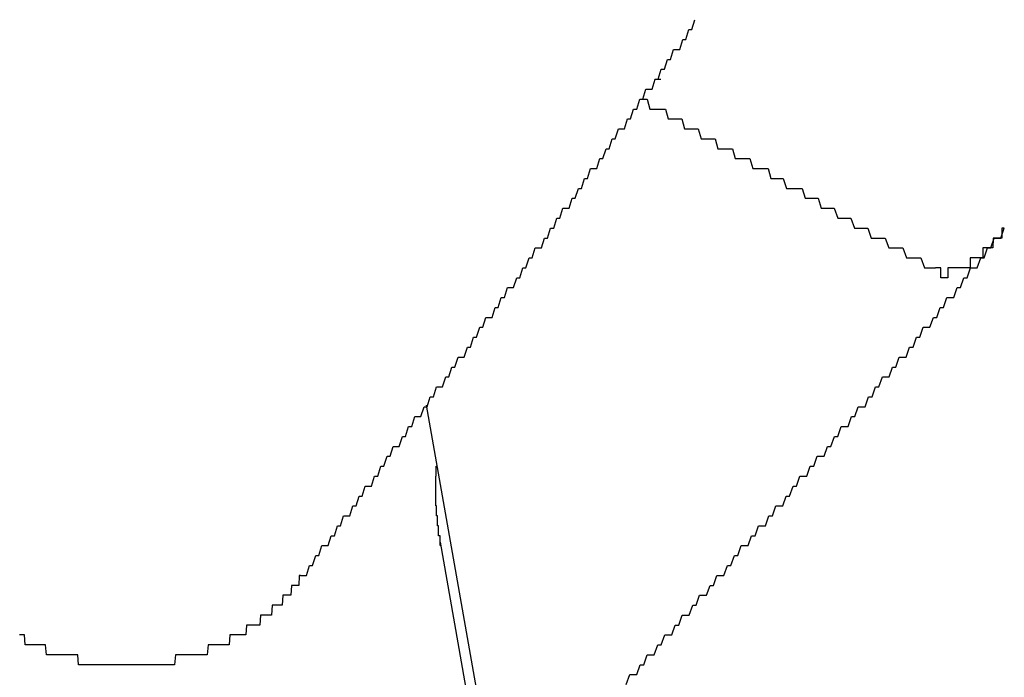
# Model space of a CAD drawing. Extents: x 1107 to 4046, y 937 to 3355.
# Tile 394 of 656: x 2136.579 to 2137.571, y 2702.54 to 2703.203. Entities that reach past the tile are written whole.
import ezdxf

# ---------------------------------------------------------------- set-up
doc = ezdxf.new("R2010")
doc.units = 0
doc.layers.add('KF_VIDA_L___C_REAR', color=7, linetype='CONTINUOUS')

# ---------------------------------------------------------------- blocks, each defined once
blk = doc.blocks.new('KF_VIDA_L___C_REAR')
at = {"layer": 'KF_VIDA_L___C_REAR'}
for p, q in [((-49.90039, 1013.094019), (-49.990228, 1013.601516)), ((-49.848346, 1012.74212), (-49.976021, 1013.463361))]:
    blk.add_line(p, q, dxfattribs=at)
for points in [[(-50.1172, 1013.43, 0), (-50.1141, 1013.43, 0), (-50.111, 1013.43, 0), (-50.1079, 1013.44, 0), (-50.1048, 1013.44, 0), (-50.1016, 1013.45, 0), (-50.0985, 1013.45, 0), (-50.0954, 1013.46, 0), (-50.0923, 1013.46, 0), (-50.0892, 1013.46, 0), (-50.0861, 1013.47, 0), (-50.0829, 1013.47, 0), (-50.0798, 1013.48, 0), (-50.0767, 1013.48, 0), (-50.0736, 1013.49, 0), (-50.0705, 1013.49, 0), (-50.0673, 1013.49, 0), (-50.0642, 1013.5, 0), (-50.0611, 1013.5, 0), (-50.058, 1013.51, 0), (-50.0549, 1013.51, 0), (-50.0518, 1013.52, 0), (-50.0486, 1013.52, 0), (-50.0455, 1013.52, 0), (-50.0424, 1013.53, 0), (-50.0393, 1013.53, 0), (-50.0362, 1013.54, 0), (-50.033, 1013.54, 0), (-50.0299, 1013.55, 0), (-50.0268, 1013.55, 0), (-50.0237, 1013.56, 0), (-50.0206, 1013.56, 0), (-50.0175, 1013.56, 0), (-50.0143, 1013.57, 0), (-50.0112, 1013.57, 0), (-50.0081, 1013.58, 0), (-50.005, 1013.58, 0), (-50.0019, 1013.59, 0), (-49.9988, 1013.59, 0), (-49.9957, 1013.59, 0), (-49.9925, 1013.6, 0), (-49.9894, 1013.6, 0), (-49.9863, 1013.61, 0), (-49.9832, 1013.61, 0), (-49.9801, 1013.62, 0), (-49.977, 1013.62, 0), (-49.9739, 1013.62, 0), (-49.9707, 1013.63, 0), (-49.9676, 1013.63, 0), (-49.9645, 1013.64, 0), (-49.9614, 1013.64, 0), (-49.9583, 1013.65, 0), (-49.9552, 1013.65, 0), (-49.9521, 1013.65, 0), (-49.9489, 1013.66, 0), (-49.9458, 1013.66, 0), (-49.9427, 1013.67, 0), (-49.9396, 1013.67, 0), (-49.9365, 1013.68, 0), (-49.9334, 1013.68, 0), (-49.9303, 1013.69, 0), (-49.9272, 1013.69, 0), (-49.9241, 1013.69, 0), (-49.9209, 1013.7, 0), (-49.9178, 1013.7, 0), (-49.9147, 1013.71, 0), (-49.9116, 1013.71, 0), (-49.9085, 1013.72, 0), (-49.9054, 1013.72, 0), (-49.9023, 1013.72, 0), (-49.8992, 1013.73, 0), (-49.8961, 1013.73, 0), (-49.893, 1013.74, 0), (-49.8899, 1013.74, 0), (-49.8868, 1013.75, 0), (-49.8837, 1013.75, 0), (-49.8805, 1013.76, 0), (-49.8774, 1013.76, 0), (-49.8743, 1013.76, 0), (-49.8712, 1013.77, 0), (-49.8681, 1013.77, 0), (-49.865, 1013.78, 0), (-49.8619, 1013.78, 0), (-49.8588, 1013.79, 0), (-49.8557, 1013.79, 0), (-49.8526, 1013.8, 0), (-49.8495, 1013.8, 0), (-49.8464, 1013.8, 0), (-49.8433, 1013.81, 0), (-49.8402, 1013.81, 0), (-49.8371, 1013.82, 0), (-49.834, 1013.82, 0), (-49.8309, 1013.83, 0), (-49.8278, 1013.83, 0), (-49.8247, 1013.84, 0), (-49.8216, 1013.84, 0), (-49.8185, 1013.84, 0), (-49.8154, 1013.85, 0), (-49.8123, 1013.85, 0), (-49.8092, 1013.86, 0), (-49.8061, 1013.86, 0), (-49.803, 1013.87, 0), (-49.7999, 1013.87, 0), (-49.7968, 1013.88, 0), (-49.7937, 1013.88, 0), (-49.7906, 1013.88, 0), (-49.7875, 1013.89, 0), (-49.7844, 1013.89, 0), (-49.7814, 1013.9, 0), (-49.7783, 1013.9, 0), (-49.7752, 1013.91, 0), (-49.7721, 1013.91, 0), (-49.769, 1013.92, 0), (-49.7659, 1013.92, 0), (-49.7628, 1013.92, 0), (-49.7597, 1013.93, 0), (-49.7566, 1013.93, 0), (-49.7535, 1013.94, 0), (-49.7504, 1013.94, 0), (-49.7474, 1013.95, 0), (-49.7443, 1013.95, 0), (-49.7412, 1013.96, 0), (-49.7381, 1013.96, 0), (-49.735, 1013.96, 0), (-49.7319, 1013.97, 0), (-49.7288, 1013.97, 0), (-49.7257, 1013.98, 0), (-49.7227, 1013.98, 0), (-49.7196, 1013.99, 0)], [(-49.7599, 1013.93, 0), (-49.7598, 1013.93, 0), (-49.7598, 1013.93, 0), (-49.7598, 1013.93, 0), (-49.7597, 1013.93, 0), (-49.7597, 1013.93, 0), (-49.7597, 1013.93, 0), (-49.7596, 1013.93, 0), (-49.7596, 1013.93, 0), (-49.7596, 1013.93, 0), (-49.7596, 1013.93, 0), (-49.7595, 1013.93, 0), (-49.7595, 1013.93, 0), (-49.7595, 1013.93, 0), (-49.7594, 1013.93, 0), (-49.7594, 1013.93, 0), (-49.7594, 1013.93, 0), (-49.7593, 1013.93, 0), (-49.7593, 1013.93, 0), (-49.7593, 1013.93, 0), (-49.7593, 1013.93, 0), (-49.7592, 1013.93, 0), (-49.7592, 1013.93, 0), (-49.7592, 1013.93, 0), (-49.7591, 1013.93, 0), (-49.7591, 1013.93, 0), (-49.7591, 1013.93, 0), (-49.759, 1013.93, 0), (-49.759, 1013.93, 0), (-49.759, 1013.93, 0), (-49.759, 1013.93, 0), (-49.7589, 1013.93, 0), (-49.7589, 1013.93, 0), (-49.7589, 1013.93, 0), (-49.7588, 1013.93, 0), (-49.7588, 1013.93, 0), (-49.7588, 1013.93, 0), (-49.7587, 1013.93, 0), (-49.7587, 1013.93, 0), (-49.7587, 1013.93, 0), (-49.7587, 1013.93, 0), (-49.7586, 1013.93, 0), (-49.7586, 1013.93, 0), (-49.7586, 1013.93, 0), (-49.7585, 1013.93, 0), (-49.7585, 1013.93, 0), (-49.7585, 1013.93, 0), (-49.7584, 1013.93, 0), (-49.7584, 1013.93, 0), (-49.7584, 1013.93, 0), (-49.7584, 1013.93, 0), (-49.7583, 1013.93, 0), (-49.7583, 1013.93, 0), (-49.7583, 1013.93, 0), (-49.7582, 1013.93, 0), (-49.7582, 1013.93, 0), (-49.7582, 1013.93, 0), (-49.7582, 1013.93, 0), (-49.7581, 1013.93, 0), (-49.7581, 1013.93, 0), (-49.7581, 1013.93, 0), (-49.758, 1013.93, 0), (-49.758, 1013.93, 0), (-49.758, 1013.93, 0), (-49.7579, 1013.93, 0), (-49.7579, 1013.93, 0), (-49.7579, 1013.93, 0), (-49.7579, 1013.93, 0), (-49.7578, 1013.93, 0), (-49.7578, 1013.93, 0), (-49.7578, 1013.93, 0), (-49.7577, 1013.93, 0), (-49.7577, 1013.93, 0), (-49.7577, 1013.93, 0), (-49.7576, 1013.93, 0), (-49.7576, 1013.93, 0), (-49.7576, 1013.93, 0), (-49.7576, 1013.93, 0), (-49.7575, 1013.93, 0), (-49.7575, 1013.93, 0), (-49.7575, 1013.93, 0), (-49.7574, 1013.93, 0), (-49.7574, 1013.93, 0), (-49.7574, 1013.93, 0), (-49.7573, 1013.93, 0), (-49.7573, 1013.93, 0), (-49.7573, 1013.93, 0), (-49.7573, 1013.93, 0), (-49.7572, 1013.93, 0), (-49.7572, 1013.93, 0), (-49.7572, 1013.93, 0), (-49.7571, 1013.93, 0), (-49.7571, 1013.93, 0), (-49.7571, 1013.93, 0), (-49.757, 1013.93, 0), (-49.757, 1013.93, 0), (-49.757, 1013.93, 0), (-49.757, 1013.93, 0), (-49.7569, 1013.93, 0), (-49.7569, 1013.93, 0), (-49.7569, 1013.93, 0), (-49.7568, 1013.93, 0), (-49.7568, 1013.93, 0), (-49.7568, 1013.93, 0), (-49.7567, 1013.93, 0), (-49.7567, 1013.93, 0), (-49.7567, 1013.93, 0), (-49.7567, 1013.93, 0), (-49.7566, 1013.93, 0), (-49.7566, 1013.93, 0), (-49.7566, 1013.93, 0), (-49.7565, 1013.93, 0), (-49.7565, 1013.93, 0), (-49.7565, 1013.93, 0), (-49.7564, 1013.93, 0), (-49.7564, 1013.93, 0), (-49.7564, 1013.93, 0), (-49.7564, 1013.93, 0), (-49.7563, 1013.93, 0), (-49.7563, 1013.93, 0), (-49.7563, 1013.93, 0), (-49.7562, 1013.93, 0), (-49.7562, 1013.93, 0), (-49.7562, 1013.93, 0), (-49.7561, 1013.93, 0), (-49.7561, 1013.93, 0), (-49.7561, 1013.93, 0), (-49.7561, 1013.93, 0), (-49.756, 1013.93, 0), (-49.756, 1013.93, 0), (-49.756, 1013.93, 0), (-49.7559, 1013.93, 0), (-49.7559, 1013.93, 0), (-49.7559, 1013.93, 0), (-49.7558, 1013.93, 0), (-49.7558, 1013.93, 0), (-49.7558, 1013.93, 0), (-49.7558, 1013.93, 0), (-49.7557, 1013.93, 0), (-49.7557, 1013.93, 0), (-49.7557, 1013.93, 0), (-49.7556, 1013.93, 0), (-49.7556, 1013.93, 0), (-49.7556, 1013.93, 0), (-49.7556, 1013.93, 0), (-49.7555, 1013.93, 0), (-49.7555, 1013.93, 0), (-49.7555, 1013.93, 0), (-49.7554, 1013.93, 0), (-49.7554, 1013.93, 0), (-49.7554, 1013.93, 0), (-49.7553, 1013.93, 0), (-49.7553, 1013.93, 0), (-49.7553, 1013.93, 0), (-49.7553, 1013.93, 0), (-49.7552, 1013.93, 0), (-49.7552, 1013.93, 0), (-49.7552, 1013.93, 0), (-49.7551, 1013.93, 0), (-49.7551, 1013.93, 0), (-49.7551, 1013.93, 0), (-49.755, 1013.93, 0), (-49.755, 1013.93, 0), (-49.755, 1013.93, 0), (-49.755, 1013.93, 0), (-49.7549, 1013.93, 0), (-49.7549, 1013.93, 0), (-49.7549, 1013.93, 0), (-49.7548, 1013.93, 0), (-49.7548, 1013.93, 0), (-49.7548, 1013.93, 0), (-49.7547, 1013.93, 0), (-49.7547, 1013.93, 0), (-49.7547, 1013.93, 0), (-49.7547, 1013.93, 0), (-49.7546, 1013.93, 0), (-49.7546, 1013.93, 0), (-49.7546, 1013.93, 0), (-49.7545, 1013.93, 0), (-49.7545, 1013.93, 0), (-49.7545, 1013.93, 0), (-49.7544, 1013.93, 0), (-49.7544, 1013.93, 0), (-49.7544, 1013.93, 0), (-49.7544, 1013.93, 0), (-49.7543, 1013.93, 0), (-49.7543, 1013.93, 0), (-49.7543, 1013.93, 0), (-49.7542, 1013.93, 0), (-49.7542, 1013.93, 0), (-49.7542, 1013.93, 0), (-49.7541, 1013.93, 0)], [(-49.773, 1013.91, 0), (-49.7704, 1013.91, 0), (-49.7677, 1013.91, 0), (-49.7651, 1013.9, 0), (-49.7625, 1013.9, 0), (-49.7598, 1013.9, 0), (-49.7572, 1013.9, 0), (-49.7545, 1013.9, 0), (-49.7519, 1013.9, 0), (-49.7492, 1013.9, 0), (-49.7465, 1013.89, 0), (-49.7438, 1013.89, 0), (-49.7411, 1013.89, 0), (-49.7384, 1013.89, 0), (-49.7357, 1013.89, 0), (-49.7329, 1013.89, 0), (-49.7302, 1013.88, 0), (-49.7274, 1013.88, 0), (-49.7246, 1013.88, 0), (-49.7219, 1013.88, 0), (-49.7191, 1013.88, 0), (-49.7163, 1013.88, 0), (-49.7135, 1013.87, 0), (-49.7107, 1013.87, 0), (-49.7078, 1013.87, 0), (-49.705, 1013.87, 0), (-49.7022, 1013.87, 0), (-49.6993, 1013.87, 0), (-49.6964, 1013.86, 0), (-49.6936, 1013.86, 0), (-49.6907, 1013.86, 0), (-49.6878, 1013.86, 0), (-49.6849, 1013.86, 0), (-49.6819, 1013.86, 0), (-49.679, 1013.85, 0), (-49.6761, 1013.85, 0), (-49.6731, 1013.85, 0), (-49.6702, 1013.85, 0), (-49.6672, 1013.85, 0), (-49.6642, 1013.85, 0), (-49.6612, 1013.84, 0), (-49.6582, 1013.84, 0), (-49.6552, 1013.84, 0), (-49.6521, 1013.84, 0), (-49.6491, 1013.84, 0), (-49.646, 1013.84, 0), (-49.643, 1013.83, 0), (-49.6399, 1013.83, 0), (-49.6368, 1013.83, 0), (-49.6337, 1013.83, 0), (-49.6306, 1013.83, 0), (-49.6275, 1013.82, 0), (-49.6243, 1013.82, 0), (-49.6212, 1013.82, 0), (-49.618, 1013.82, 0), (-49.6149, 1013.82, 0), (-49.6117, 1013.82, 0), (-49.6085, 1013.81, 0), (-49.6053, 1013.81, 0), (-49.6021, 1013.81, 0), (-49.5988, 1013.81, 0), (-49.5956, 1013.81, 0), (-49.5923, 1013.8, 0), (-49.5891, 1013.8, 0), (-49.5858, 1013.8, 0), (-49.5825, 1013.8, 0), (-49.5792, 1013.8, 0), (-49.5758, 1013.79, 0), (-49.5725, 1013.79, 0), (-49.5692, 1013.79, 0), (-49.5658, 1013.79, 0), (-49.5624, 1013.79, 0), (-49.559, 1013.78, 0), (-49.5556, 1013.78, 0), (-49.5522, 1013.78, 0), (-49.5488, 1013.78, 0), (-49.5453, 1013.78, 0), (-49.5419, 1013.77, 0), (-49.5384, 1013.77, 0), (-49.5349, 1013.77, 0), (-49.5314, 1013.77, 0), (-49.5279, 1013.77, 0), (-49.5244, 1013.76, 0), (-49.5209, 1013.76, 0), (-49.5173, 1013.76, 0), (-49.5137, 1013.76, 0), (-49.5101, 1013.76, 0), (-49.5065, 1013.75, 0), (-49.5029, 1013.75, 0), (-49.4993, 1013.75, 0), (-49.4957, 1013.75, 0), (-49.492, 1013.75, 0), (-49.4883, 1013.74, 0), (-49.4846, 1013.74, 0), (-49.4809, 1013.74, 0), (-49.4772, 1013.74, 0)], [(-49.7888, 1013.32, 0), (-49.7852, 1013.33, 0), (-49.7817, 1013.33, 0), (-49.7782, 1013.33, 0), (-49.7747, 1013.34, 0), (-49.7711, 1013.34, 0), (-49.7676, 1013.35, 0), (-49.7641, 1013.35, 0), (-49.7606, 1013.35, 0), (-49.7571, 1013.36, 0), (-49.7535, 1013.36, 0), (-49.75, 1013.37, 0), (-49.7465, 1013.37, 0), (-49.743, 1013.37, 0), (-49.7395, 1013.38, 0), (-49.736, 1013.38, 0), (-49.7325, 1013.39, 0), (-49.729, 1013.39, 0), (-49.7254, 1013.39, 0), (-49.7219, 1013.4, 0), (-49.7184, 1013.4, 0), (-49.7149, 1013.41, 0), (-49.7114, 1013.41, 0), (-49.7079, 1013.41, 0), (-49.7044, 1013.42, 0), (-49.7009, 1013.42, 0), (-49.6974, 1013.43, 0), (-49.6939, 1013.43, 0), (-49.6904, 1013.43, 0), (-49.6869, 1013.44, 0), (-49.6834, 1013.44, 0), (-49.6799, 1013.45, 0), (-49.6764, 1013.45, 0), (-49.6729, 1013.46, 0), (-49.6695, 1013.46, 0), (-49.666, 1013.46, 0), (-49.6625, 1013.47, 0), (-49.659, 1013.47, 0), (-49.6555, 1013.48, 0), (-49.652, 1013.48, 0), (-49.6485, 1013.48, 0), (-49.6451, 1013.49, 0), (-49.6416, 1013.49, 0), (-49.6381, 1013.5, 0), (-49.6346, 1013.5, 0), (-49.6311, 1013.5, 0), (-49.6277, 1013.51, 0), (-49.6242, 1013.51, 0), (-49.6207, 1013.52, 0), (-49.6172, 1013.52, 0), (-49.6138, 1013.53, 0), (-49.6103, 1013.53, 0), (-49.6068, 1013.53, 0), (-49.6034, 1013.54, 0), (-49.5999, 1013.54, 0), (-49.5964, 1013.55, 0), (-49.593, 1013.55, 0), (-49.5895, 1013.55, 0), (-49.586, 1013.56, 0), (-49.5826, 1013.56, 0), (-49.5791, 1013.57, 0), (-49.5757, 1013.57, 0), (-49.5722, 1013.58, 0), (-49.5688, 1013.58, 0), (-49.5653, 1013.58, 0), (-49.5619, 1013.59, 0), (-49.5584, 1013.59, 0), (-49.555, 1013.6, 0), (-49.5515, 1013.6, 0), (-49.5481, 1013.6, 0), (-49.5446, 1013.61, 0), (-49.5412, 1013.61, 0), (-49.5377, 1013.62, 0), (-49.5343, 1013.62, 0), (-49.5308, 1013.63, 0), (-49.5274, 1013.63, 0), (-49.524, 1013.63, 0), (-49.5205, 1013.64, 0), (-49.5171, 1013.64, 0), (-49.5137, 1013.65, 0), (-49.5102, 1013.65, 0), (-49.5068, 1013.65, 0), (-49.5034, 1013.66, 0), (-49.4999, 1013.66, 0), (-49.4965, 1013.67, 0), (-49.4931, 1013.67, 0), (-49.4897, 1013.68, 0), (-49.4862, 1013.68, 0), (-49.4828, 1013.68, 0), (-49.4794, 1013.69, 0), (-49.476, 1013.69, 0), (-49.4726, 1013.7, 0), (-49.4691, 1013.7, 0), (-49.4657, 1013.71, 0), (-49.4623, 1013.71, 0), (-49.4589, 1013.71, 0), (-49.4555, 1013.72, 0), (-49.4521, 1013.72, 0), (-49.4487, 1013.73, 0), (-49.4453, 1013.73, 0), (-49.4419, 1013.74, 0), (-49.4385, 1013.74, 0), (-49.4351, 1013.74, 0), (-49.4317, 1013.75, 0), (-49.4283, 1013.75, 0), (-49.4249, 1013.76, 0), (-49.4215, 1013.76, 0), (-49.4181, 1013.77, 0), (-49.4147, 1013.77, 0), (-49.4113, 1013.77, 0), (-49.4079, 1013.78, 0)], [(-49.4079, 1013.78, 0), (-49.4081, 1013.78, 0), (-49.4084, 1013.78, 0), (-49.4086, 1013.78, 0), (-49.4088, 1013.78, 0), (-49.4091, 1013.78, 0), (-49.4093, 1013.78, 0), (-49.4096, 1013.78, 0), (-49.4098, 1013.78, 0), (-49.41, 1013.78, 0), (-49.4103, 1013.78, 0), (-49.4105, 1013.77, 0), (-49.4108, 1013.77, 0), (-49.411, 1013.77, 0), (-49.4112, 1013.77, 0), (-49.4115, 1013.77, 0), (-49.4117, 1013.77, 0), (-49.412, 1013.77, 0), (-49.4122, 1013.77, 0), (-49.4124, 1013.77, 0), (-49.4127, 1013.77, 0), (-49.4129, 1013.77, 0), (-49.4132, 1013.77, 0), (-49.4134, 1013.77, 0), (-49.4137, 1013.77, 0), (-49.4139, 1013.77, 0), (-49.4142, 1013.77, 0), (-49.4144, 1013.77, 0), (-49.4147, 1013.77, 0), (-49.4149, 1013.77, 0), (-49.4151, 1013.77, 0), (-49.4154, 1013.77, 0), (-49.4156, 1013.77, 0), (-49.4159, 1013.77, 0), (-49.4161, 1013.77, 0), (-49.4164, 1013.77, 0), (-49.4166, 1013.77, 0), (-49.4169, 1013.77, 0), (-49.4171, 1013.77, 0), (-49.4174, 1013.77, 0), (-49.4176, 1013.77, 0), (-49.4178, 1013.77, 0), (-49.4181, 1013.77, 0), (-49.4183, 1013.77, 0), (-49.4186, 1013.77, 0), (-49.4188, 1013.77, 0), (-49.4191, 1013.77, 0), (-49.4193, 1013.76, 0), (-49.4195, 1013.76, 0), (-49.4198, 1013.76, 0), (-49.42, 1013.76, 0), (-49.4203, 1013.76, 0), (-49.4205, 1013.76, 0), (-49.4208, 1013.76, 0), (-49.421, 1013.76, 0), (-49.4212, 1013.76, 0), (-49.4215, 1013.76, 0), (-49.4217, 1013.76, 0), (-49.4219, 1013.76, 0), (-49.4222, 1013.76, 0), (-49.4224, 1013.76, 0), (-49.4227, 1013.76, 0), (-49.4229, 1013.76, 0), (-49.4231, 1013.76, 0), (-49.4234, 1013.76, 0), (-49.4236, 1013.76, 0), (-49.4238, 1013.76, 0), (-49.4241, 1013.76, 0), (-49.4243, 1013.76, 0), (-49.4245, 1013.76, 0), (-49.4248, 1013.76, 0), (-49.425, 1013.76, 0), (-49.4252, 1013.76, 0), (-49.4255, 1013.76, 0), (-49.4257, 1013.76, 0), (-49.426, 1013.76, 0), (-49.4262, 1013.76, 0), (-49.4265, 1013.76, 0), (-49.4267, 1013.76, 0), (-49.4269, 1013.76, 0), (-49.4272, 1013.76, 0), (-49.4274, 1013.76, 0), (-49.4277, 1013.76, 0), (-49.4279, 1013.76, 0), (-49.4282, 1013.76, 0), (-49.4284, 1013.76, 0), (-49.4287, 1013.76, 0), (-49.4289, 1013.76, 0), (-49.4292, 1013.76, 0), (-49.4294, 1013.76, 0), (-49.4297, 1013.75, 0), (-49.4299, 1013.75, 0), (-49.4302, 1013.75, 0), (-49.4304, 1013.75, 0), (-49.4307, 1013.75, 0), (-49.4309, 1013.75, 0), (-49.4312, 1013.75, 0), (-49.4314, 1013.75, 0), (-49.4317, 1013.75, 0), (-49.4319, 1013.75, 0), (-49.4322, 1013.75, 0), (-49.4324, 1013.75, 0), (-49.4327, 1013.75, 0), (-49.4329, 1013.75, 0), (-49.4332, 1013.75, 0), (-49.4334, 1013.75, 0), (-49.4337, 1013.75, 0), (-49.434, 1013.75, 0), (-49.4342, 1013.75, 0), (-49.4345, 1013.75, 0), (-49.4347, 1013.75, 0), (-49.435, 1013.75, 0), (-49.4352, 1013.75, 0), (-49.4355, 1013.75, 0), (-49.4357, 1013.75, 0), (-49.436, 1013.75, 0), (-49.4362, 1013.75, 0), (-49.4365, 1013.75, 0), (-49.4367, 1013.75, 0), (-49.437, 1013.75, 0), (-49.4372, 1013.75, 0), (-49.4375, 1013.75, 0), (-49.4377, 1013.75, 0), (-49.438, 1013.75, 0), (-49.4382, 1013.75, 0), (-49.4385, 1013.75, 0), (-49.4387, 1013.75, 0), (-49.439, 1013.75, 0), (-49.4392, 1013.75, 0), (-49.4395, 1013.75, 0), (-49.4397, 1013.75, 0), (-49.44, 1013.75, 0), (-49.4402, 1013.75, 0), (-49.4405, 1013.75, 0), (-49.4407, 1013.75, 0), (-49.4409, 1013.75, 0), (-49.4412, 1013.75, 0), (-49.4414, 1013.75, 0), (-49.4417, 1013.75, 0), (-49.4419, 1013.75, 0), (-49.4422, 1013.75, 0), (-49.4424, 1013.74, 0), (-49.4426, 1013.74, 0), (-49.4429, 1013.74, 0), (-49.4431, 1013.74, 0), (-49.4433, 1013.74, 0), (-49.4436, 1013.74, 0), (-49.4438, 1013.74, 0), (-49.444, 1013.74, 0), (-49.4443, 1013.74, 0), (-49.4445, 1013.74, 0), (-49.4447, 1013.74, 0), (-49.4449, 1013.74, 0), (-49.4452, 1013.74, 0), (-49.4454, 1013.74, 0), (-49.4456, 1013.74, 0), (-49.4458, 1013.74, 0), (-49.4461, 1013.74, 0), (-49.4463, 1013.74, 0), (-49.4465, 1013.74, 0), (-49.4467, 1013.74, 0), (-49.447, 1013.74, 0), (-49.4472, 1013.74, 0), (-49.4474, 1013.74, 0), (-49.4477, 1013.74, 0), (-49.4479, 1013.74, 0), (-49.4481, 1013.74, 0), (-49.4483, 1013.74, 0), (-49.4486, 1013.74, 0), (-49.4488, 1013.74, 0), (-49.449, 1013.74, 0), (-49.4492, 1013.74, 0), (-49.4495, 1013.74, 0), (-49.4497, 1013.74, 0), (-49.4499, 1013.74, 0), (-49.4502, 1013.74, 0), (-49.4504, 1013.74, 0), (-49.4506, 1013.74, 0), (-49.4509, 1013.74, 0), (-49.4511, 1013.74, 0), (-49.4513, 1013.74, 0), (-49.4515, 1013.74, 0), (-49.4518, 1013.74, 0), (-49.452, 1013.74, 0), (-49.4522, 1013.74, 0), (-49.4525, 1013.74, 0), (-49.4527, 1013.74, 0), (-49.4529, 1013.74, 0), (-49.4531, 1013.74, 0), (-49.4534, 1013.74, 0), (-49.4536, 1013.74, 0), (-49.4538, 1013.74, 0), (-49.4541, 1013.74, 0), (-49.4543, 1013.74, 0), (-49.4545, 1013.74, 0), (-49.4547, 1013.74, 0), (-49.455, 1013.74, 0), (-49.4552, 1013.74, 0), (-49.4554, 1013.74, 0), (-49.4556, 1013.74, 0), (-49.4559, 1013.74, 0), (-49.4561, 1013.74, 0), (-49.4563, 1013.74, 0), (-49.4565, 1013.74, 0), (-49.4568, 1013.74, 0), (-49.457, 1013.74, 0), (-49.4572, 1013.74, 0), (-49.4574, 1013.74, 0), (-49.4576, 1013.74, 0), (-49.4579, 1013.74, 0), (-49.4581, 1013.74, 0), (-49.4583, 1013.74, 0), (-49.4585, 1013.74, 0), (-49.4587, 1013.74, 0), (-49.4589, 1013.74, 0), (-49.4592, 1013.74, 0), (-49.4594, 1013.74, 0), (-49.4596, 1013.74, 0), (-49.4598, 1013.74, 0), (-49.46, 1013.74, 0), (-49.4602, 1013.74, 0), (-49.4604, 1013.74, 0), (-49.4606, 1013.74, 0), (-49.4608, 1013.74, 0), (-49.4611, 1013.74, 0), (-49.4613, 1013.74, 0), (-49.4615, 1013.74, 0), (-49.4617, 1013.74, 0), (-49.4619, 1013.74, 0), (-49.4621, 1013.74, 0), (-49.4623, 1013.74, 0), (-49.4625, 1013.74, 0), (-49.4627, 1013.74, 0), (-49.4629, 1013.74, 0), (-49.4631, 1013.74, 0), (-49.4633, 1013.74, 0), (-49.4635, 1013.74, 0), (-49.4636, 1013.74, 0), (-49.4638, 1013.74, 0), (-49.464, 1013.74, 0), (-49.4642, 1013.74, 0), (-49.4644, 1013.74, 0), (-49.4646, 1013.74, 0), (-49.4648, 1013.74, 0), (-49.4649, 1013.73, 0), (-49.4651, 1013.73, 0), (-49.4653, 1013.73, 0), (-49.4655, 1013.73, 0), (-49.4657, 1013.73, 0), (-49.4658, 1013.73, 0), (-49.466, 1013.73, 0), (-49.4662, 1013.73, 0), (-49.4664, 1013.73, 0), (-49.4666, 1013.73, 0), (-49.4667, 1013.73, 0), (-49.4669, 1013.73, 0), (-49.4671, 1013.73, 0), (-49.4673, 1013.73, 0), (-49.4675, 1013.73, 0), (-49.4676, 1013.73, 0), (-49.4678, 1013.73, 0), (-49.468, 1013.73, 0), (-49.4682, 1013.73, 0), (-49.4684, 1013.73, 0), (-49.4685, 1013.73, 0), (-49.4687, 1013.73, 0), (-49.4689, 1013.73, 0), (-49.4691, 1013.73, 0), (-49.4692, 1013.73, 0), (-49.4694, 1013.73, 0), (-49.4696, 1013.73, 0), (-49.4698, 1013.73, 0), (-49.4699, 1013.73, 0), (-49.4701, 1013.73, 0), (-49.4703, 1013.73, 0), (-49.4704, 1013.73, 0), (-49.4706, 1013.73, 0), (-49.4708, 1013.73, 0), (-49.471, 1013.73, 0), (-49.4711, 1013.73, 0), (-49.4713, 1013.73, 0), (-49.4715, 1013.73, 0), (-49.4716, 1013.73, 0), (-49.4718, 1013.73, 0), (-49.472, 1013.74, 0), (-49.4721, 1013.74, 0), (-49.4723, 1013.74, 0), (-49.4725, 1013.74, 0), (-49.4726, 1013.74, 0), (-49.4728, 1013.74, 0), (-49.473, 1013.74, 0), (-49.4731, 1013.74, 0), (-49.4733, 1013.74, 0), (-49.4734, 1013.74, 0), (-49.4736, 1013.74, 0), (-49.4737, 1013.74, 0), (-49.4739, 1013.74, 0), (-49.4741, 1013.74, 0), (-49.4742, 1013.74, 0), (-49.4744, 1013.74, 0), (-49.4745, 1013.74, 0), (-49.4747, 1013.74, 0), (-49.4748, 1013.74, 0), (-49.475, 1013.74, 0), (-49.4751, 1013.74, 0), (-49.4753, 1013.74, 0), (-49.4754, 1013.74, 0), (-49.4756, 1013.74, 0), (-49.4757, 1013.74, 0), (-49.4758, 1013.74, 0), (-49.476, 1013.74, 0), (-49.4761, 1013.74, 0), (-49.4763, 1013.74, 0), (-49.4764, 1013.74, 0), (-49.4765, 1013.74, 0), (-49.4767, 1013.74, 0), (-49.4768, 1013.74, 0), (-49.4769, 1013.74, 0), (-49.4771, 1013.74, 0), (-49.4772, 1013.74, 0)], [(-49.976, 1013.46, 0), (-49.9761, 1013.46, 0), (-49.9762, 1013.46, 0), (-49.9762, 1013.46, 0), (-49.9763, 1013.47, 0), (-49.9764, 1013.47, 0), (-49.9765, 1013.47, 0), (-49.9765, 1013.47, 0), (-49.9766, 1013.47, 0), (-49.9767, 1013.47, 0), (-49.9767, 1013.47, 0), (-49.9768, 1013.47, 0), (-49.9769, 1013.47, 0), (-49.977, 1013.47, 0), (-49.977, 1013.47, 0), (-49.9771, 1013.47, 0), (-49.9772, 1013.47, 0), (-49.9772, 1013.47, 0), (-49.9773, 1013.47, 0), (-49.9774, 1013.47, 0), (-49.9774, 1013.47, 0), (-49.9775, 1013.47, 0), (-49.9775, 1013.47, 0), (-49.9776, 1013.47, 0), (-49.9777, 1013.47, 0), (-49.9777, 1013.47, 0), (-49.9778, 1013.47, 0), (-49.9779, 1013.47, 0), (-49.9779, 1013.48, 0), (-49.978, 1013.48, 0), (-49.978, 1013.48, 0), (-49.9781, 1013.48, 0), (-49.9781, 1013.48, 0), (-49.9782, 1013.48, 0), (-49.9783, 1013.48, 0), (-49.9783, 1013.48, 0), (-49.9784, 1013.48, 0), (-49.9784, 1013.48, 0), (-49.9785, 1013.48, 0), (-49.9785, 1013.48, 0), (-49.9786, 1013.48, 0), (-49.9786, 1013.48, 0), (-49.9787, 1013.48, 0), (-49.9787, 1013.48, 0), (-49.9788, 1013.48, 0), (-49.9788, 1013.48, 0), (-49.9789, 1013.48, 0), (-49.9789, 1013.48, 0), (-49.979, 1013.48, 0), (-49.979, 1013.48, 0), (-49.9791, 1013.48, 0), (-49.9791, 1013.49, 0), (-49.9792, 1013.49, 0), (-49.9792, 1013.49, 0), (-49.9792, 1013.49, 0), (-49.9793, 1013.49, 0), (-49.9793, 1013.49, 0), (-49.9794, 1013.49, 0), (-49.9794, 1013.49, 0), (-49.9795, 1013.49, 0), (-49.9795, 1013.49, 0), (-49.9795, 1013.49, 0), (-49.9796, 1013.49, 0), (-49.9796, 1013.49, 0), (-49.9797, 1013.49, 0), (-49.9797, 1013.49, 0), (-49.9797, 1013.49, 0), (-49.9798, 1013.49, 0), (-49.9798, 1013.49, 0), (-49.9798, 1013.49, 0), (-49.9799, 1013.49, 0), (-49.9799, 1013.49, 0), (-49.9799, 1013.49, 0), (-49.98, 1013.49, 0), (-49.98, 1013.49, 0), (-49.98, 1013.5, 0), (-49.9801, 1013.5, 0), (-49.9801, 1013.5, 0), (-49.9801, 1013.5, 0), (-49.9801, 1013.5, 0), (-49.9802, 1013.5, 0), (-49.9802, 1013.5, 0), (-49.9802, 1013.5, 0), (-49.9803, 1013.5, 0), (-49.9803, 1013.5, 0), (-49.9803, 1013.5, 0), (-49.9803, 1013.5, 0), (-49.9804, 1013.5, 0), (-49.9804, 1013.5, 0), (-49.9804, 1013.5, 0), (-49.9804, 1013.5, 0), (-49.9804, 1013.5, 0), (-49.9805, 1013.5, 0), (-49.9805, 1013.5, 0), (-49.9805, 1013.5, 0), (-49.9805, 1013.5, 0), (-49.9805, 1013.5, 0), (-49.9806, 1013.5, 0), (-49.9806, 1013.5, 0), (-49.9806, 1013.51, 0), (-49.9806, 1013.51, 0), (-49.9806, 1013.51, 0), (-49.9806, 1013.51, 0), (-49.9807, 1013.51, 0), (-49.9807, 1013.51, 0), (-49.9807, 1013.51, 0), (-49.9807, 1013.51, 0), (-49.9807, 1013.51, 0), (-49.9807, 1013.51, 0), (-49.9807, 1013.51, 0), (-49.9807, 1013.51, 0), (-49.9807, 1013.51, 0), (-49.9808, 1013.51, 0), (-49.9808, 1013.51, 0), (-49.9808, 1013.51, 0), (-49.9808, 1013.51, 0), (-49.9808, 1013.51, 0), (-49.9808, 1013.51, 0), (-49.9808, 1013.51, 0), (-49.9808, 1013.51, 0), (-49.9808, 1013.51, 0), (-49.9808, 1013.51, 0), (-49.9808, 1013.51, 0), (-49.9808, 1013.51, 0), (-49.9808, 1013.52, 0), (-49.9808, 1013.52, 0), (-49.9808, 1013.52, 0), (-49.9808, 1013.52, 0), (-49.9808, 1013.52, 0), (-49.9808, 1013.52, 0), (-49.9808, 1013.52, 0), (-49.9808, 1013.52, 0), (-49.9808, 1013.52, 0), (-49.9808, 1013.52, 0), (-49.9808, 1013.52, 0), (-49.9808, 1013.52, 0), (-49.9808, 1013.52, 0), (-49.9808, 1013.52, 0), (-49.9808, 1013.52, 0), (-49.9808, 1013.52, 0), (-49.9808, 1013.52, 0), (-49.9808, 1013.52, 0), (-49.9808, 1013.52, 0), (-49.9807, 1013.52, 0), (-49.9807, 1013.52, 0), (-49.9807, 1013.52, 0), (-49.9807, 1013.52, 0), (-49.9807, 1013.52, 0), (-49.9807, 1013.53, 0), (-49.9807, 1013.53, 0), (-49.9807, 1013.53, 0), (-49.9806, 1013.53, 0), (-49.9806, 1013.53, 0), (-49.9806, 1013.53, 0), (-49.9806, 1013.53, 0), (-49.9806, 1013.53, 0), (-49.9806, 1013.53, 0), (-49.9806, 1013.53, 0), (-49.9805, 1013.53, 0), (-49.9805, 1013.53, 0), (-49.9805, 1013.53, 0), (-49.9805, 1013.53, 0), (-49.9805, 1013.53, 0), (-49.9804, 1013.53, 0), (-49.9804, 1013.53, 0), (-49.9804, 1013.53, 0), (-49.9804, 1013.53, 0), (-49.9803, 1013.53, 0), (-49.9803, 1013.53, 0), (-49.9803, 1013.53, 0), (-49.9803, 1013.53, 0), (-49.9802, 1013.53, 0), (-49.9802, 1013.53, 0), (-49.9802, 1013.53, 0), (-49.9802, 1013.54, 0), (-49.9801, 1013.54, 0), (-49.9801, 1013.54, 0), (-49.9801, 1013.54, 0), (-49.9801, 1013.54, 0), (-49.98, 1013.54, 0), (-49.98, 1013.54, 0), (-49.98, 1013.54, 0), (-49.9799, 1013.54, 0), (-49.9799, 1013.54, 0), (-49.9799, 1013.54, 0), (-49.9798, 1013.54, 0), (-49.9798, 1013.54, 0), (-49.9798, 1013.54, 0), (-49.9797, 1013.54, 0), (-49.9797, 1013.54, 0), (-49.9797, 1013.54, 0), (-49.9796, 1013.54, 0)], [(-50.1172, 1013.43, 0), (-50.1178, 1013.43, 0), (-50.1183, 1013.43, 0), (-50.1188, 1013.42, 0), (-50.1194, 1013.42, 0), (-50.1199, 1013.42, 0), (-50.1205, 1013.42, 0), (-50.121, 1013.42, 0), (-50.1216, 1013.42, 0), (-50.1221, 1013.42, 0), (-50.1227, 1013.42, 0), (-50.1233, 1013.42, 0), (-50.1239, 1013.42, 0), (-50.1244, 1013.42, 0), (-50.125, 1013.42, 0), (-50.1256, 1013.42, 0), (-50.1262, 1013.42, 0), (-50.1268, 1013.41, 0), (-50.1274, 1013.41, 0), (-50.128, 1013.41, 0), (-50.1286, 1013.41, 0), (-50.1292, 1013.41, 0), (-50.1298, 1013.41, 0), (-50.1304, 1013.41, 0), (-50.1311, 1013.41, 0), (-50.1317, 1013.41, 0), (-50.1323, 1013.41, 0), (-50.133, 1013.41, 0), (-50.1336, 1013.41, 0), (-50.1342, 1013.41, 0), (-50.1349, 1013.41, 0), (-50.1355, 1013.4, 0), (-50.1362, 1013.4, 0), (-50.1368, 1013.4, 0), (-50.1375, 1013.4, 0), (-50.1382, 1013.4, 0), (-50.1388, 1013.4, 0), (-50.1395, 1013.4, 0), (-50.1402, 1013.4, 0), (-50.1408, 1013.4, 0), (-50.1415, 1013.4, 0), (-50.1422, 1013.4, 0), (-50.1429, 1013.4, 0), (-50.1436, 1013.4, 0), (-50.1443, 1013.4, 0), (-50.145, 1013.4, 0), (-50.1457, 1013.4, 0), (-50.1464, 1013.39, 0), (-50.1471, 1013.39, 0), (-50.1478, 1013.39, 0), (-50.1485, 1013.39, 0), (-50.1493, 1013.39, 0), (-50.15, 1013.39, 0), (-50.1507, 1013.39, 0), (-50.1514, 1013.39, 0), (-50.1522, 1013.39, 0), (-50.1529, 1013.39, 0), (-50.1536, 1013.39, 0), (-50.1544, 1013.39, 0), (-50.1551, 1013.39, 0), (-50.1559, 1013.39, 0), (-50.1566, 1013.39, 0), (-50.1574, 1013.39, 0), (-50.1582, 1013.38, 0), (-50.1589, 1013.38, 0), (-50.1597, 1013.38, 0), (-50.1604, 1013.38, 0), (-50.1612, 1013.38, 0), (-50.162, 1013.38, 0), (-50.1628, 1013.38, 0), (-50.1635, 1013.38, 0), (-50.1643, 1013.38, 0), (-50.1651, 1013.38, 0), (-50.1659, 1013.38, 0), (-50.1667, 1013.38, 0), (-50.1675, 1013.38, 0), (-50.1683, 1013.38, 0), (-50.1691, 1013.38, 0), (-50.1699, 1013.38, 0), (-50.1707, 1013.38, 0), (-50.1715, 1013.38, 0), (-50.1723, 1013.37, 0), (-50.1731, 1013.37, 0), (-50.1739, 1013.37, 0), (-50.1748, 1013.37, 0), (-50.1756, 1013.37, 0), (-50.1764, 1013.37, 0), (-50.1772, 1013.37, 0), (-50.1781, 1013.37, 0), (-50.1789, 1013.37, 0), (-50.1797, 1013.37, 0), (-50.1806, 1013.37, 0), (-50.1814, 1013.37, 0), (-50.1822, 1013.37, 0), (-50.1831, 1013.37, 0), (-50.1839, 1013.37, 0), (-50.1848, 1013.37, 0), (-50.1856, 1013.37, 0), (-50.1865, 1013.37, 0), (-50.1873, 1013.37, 0), (-50.1882, 1013.37, 0), (-50.1891, 1013.36, 0), (-50.1899, 1013.36, 0), (-50.1908, 1013.36, 0), (-50.1917, 1013.36, 0), (-50.1925, 1013.36, 0), (-50.1934, 1013.36, 0), (-50.1943, 1013.36, 0), (-50.1951, 1013.36, 0), (-50.196, 1013.36, 0), (-50.1969, 1013.36, 0), (-50.1978, 1013.36, 0), (-50.1986, 1013.36, 0), (-50.1995, 1013.36, 0), (-50.2004, 1013.36, 0), (-50.2013, 1013.36, 0), (-50.2022, 1013.36, 0), (-50.2031, 1013.36, 0), (-50.204, 1013.36, 0), (-50.2049, 1013.36, 0), (-50.2057, 1013.36, 0), (-50.2066, 1013.36, 0), (-50.2075, 1013.36, 0), (-50.2084, 1013.36, 0), (-50.2093, 1013.36, 0), (-50.2102, 1013.36, 0), (-50.2111, 1013.35, 0), (-50.212, 1013.35, 0), (-50.2129, 1013.35, 0), (-50.2138, 1013.35, 0), (-50.2147, 1013.35, 0), (-50.2156, 1013.35, 0), (-50.2165, 1013.35, 0), (-50.2174, 1013.35, 0), (-50.2184, 1013.35, 0), (-50.2193, 1013.35, 0), (-50.2202, 1013.35, 0), (-50.2211, 1013.35, 0), (-50.222, 1013.35, 0), (-50.2229, 1013.35, 0), (-50.2238, 1013.35, 0), (-50.2247, 1013.35, 0), (-50.2256, 1013.35, 0), (-50.2265, 1013.35, 0), (-50.2275, 1013.35, 0), (-50.2284, 1013.35, 0), (-50.2293, 1013.35, 0), (-50.2302, 1013.35, 0), (-50.2311, 1013.35, 0), (-50.232, 1013.35, 0), (-50.2329, 1013.35, 0), (-50.2339, 1013.35, 0), (-50.2348, 1013.35, 0), (-50.2357, 1013.35, 0), (-50.2366, 1013.35, 0), (-50.2375, 1013.35, 0), (-50.2384, 1013.35, 0), (-50.2394, 1013.35, 0), (-50.2403, 1013.35, 0), (-50.2412, 1013.35, 0), (-50.2421, 1013.35, 0), (-50.243, 1013.35, 0), (-50.2439, 1013.34, 0), (-50.2448, 1013.34, 0), (-50.2458, 1013.34, 0), (-50.2467, 1013.34, 0), (-50.2476, 1013.34, 0), (-50.2485, 1013.34, 0), (-50.2494, 1013.34, 0), (-50.2503, 1013.34, 0), (-50.2512, 1013.34, 0), (-50.2521, 1013.34, 0), (-50.2531, 1013.34, 0), (-50.254, 1013.34, 0), (-50.2549, 1013.34, 0), (-50.2558, 1013.34, 0), (-50.2567, 1013.34, 0), (-50.2577, 1013.34, 0), (-50.2586, 1013.34, 0), (-50.2595, 1013.34, 0), (-50.2604, 1013.34, 0), (-50.2614, 1013.34, 0), (-50.2623, 1013.34, 0), (-50.2632, 1013.34, 0), (-50.2642, 1013.34, 0), (-50.2651, 1013.34, 0), (-50.2661, 1013.34, 0), (-50.267, 1013.34, 0), (-50.2679, 1013.34, 0), (-50.2689, 1013.34, 0), (-50.2698, 1013.34, 0), (-50.2708, 1013.34, 0), (-50.2717, 1013.34, 0), (-50.2727, 1013.34, 0), (-50.2736, 1013.34, 0), (-50.2746, 1013.34, 0), (-50.2756, 1013.34, 0), (-50.2765, 1013.34, 0), (-50.2775, 1013.34, 0), (-50.2784, 1013.34, 0), (-50.2794, 1013.34, 0), (-50.2804, 1013.34, 0), (-50.2813, 1013.34, 0), (-50.2823, 1013.34, 0), (-50.2832, 1013.34, 0), (-50.2842, 1013.34, 0), (-50.2852, 1013.34, 0), (-50.2861, 1013.34, 0), (-50.2871, 1013.34, 0), (-50.2881, 1013.34, 0), (-50.2891, 1013.34, 0), (-50.29, 1013.34, 0), (-50.291, 1013.34, 0), (-50.292, 1013.34, 0), (-50.2929, 1013.34, 0), (-50.2939, 1013.34, 0), (-50.2949, 1013.34, 0), (-50.2959, 1013.34, 0), (-50.2968, 1013.34, 0), (-50.2978, 1013.34, 0), (-50.2988, 1013.34, 0), (-50.2998, 1013.34, 0), (-50.3007, 1013.34, 0), (-50.3017, 1013.34, 0), (-50.3027, 1013.34, 0), (-50.3037, 1013.34, 0), (-50.3046, 1013.34, 0), (-50.3056, 1013.34, 0), (-50.3066, 1013.34, 0), (-50.3076, 1013.34, 0), (-50.3086, 1013.34, 0), (-50.3095, 1013.34, 0), (-50.3105, 1013.34, 0), (-50.3115, 1013.34, 0), (-50.3125, 1013.34, 0), (-50.3134, 1013.34, 0), (-50.3144, 1013.34, 0), (-50.3154, 1013.34, 0), (-50.3164, 1013.34, 0), (-50.3173, 1013.34, 0), (-50.3183, 1013.34, 0), (-50.3193, 1013.34, 0), (-50.3203, 1013.34, 0), (-50.3212, 1013.34, 0), (-50.3222, 1013.34, 0), (-50.3232, 1013.34, 0), (-50.3242, 1013.34, 0), (-50.3251, 1013.34, 0), (-50.3261, 1013.34, 0), (-50.3271, 1013.34, 0), (-50.328, 1013.34, 0), (-50.329, 1013.34, 0), (-50.33, 1013.34, 0), (-50.331, 1013.34, 0), (-50.3319, 1013.34, 0), (-50.3329, 1013.34, 0), (-50.3338, 1013.34, 0), (-50.3348, 1013.34, 0), (-50.3358, 1013.34, 0), (-50.3367, 1013.34, 0), (-50.3377, 1013.34, 0), (-50.3387, 1013.34, 0), (-50.3396, 1013.34, 0), (-50.3406, 1013.34, 0), (-50.3415, 1013.35, 0), (-50.3425, 1013.35, 0), (-50.3434, 1013.35, 0), (-50.3444, 1013.35, 0), (-50.3453, 1013.35, 0), (-50.3463, 1013.35, 0), (-50.3472, 1013.35, 0), (-50.3482, 1013.35, 0), (-50.3491, 1013.35, 0), (-50.3501, 1013.35, 0), (-50.351, 1013.35, 0), (-50.3519, 1013.35, 0), (-50.3529, 1013.35, 0), (-50.3538, 1013.35, 0), (-50.3547, 1013.35, 0), (-50.3557, 1013.35, 0), (-50.3566, 1013.35, 0), (-50.3575, 1013.35, 0), (-50.3585, 1013.35, 0), (-50.3594, 1013.35, 0), (-50.3603, 1013.35, 0), (-50.3612, 1013.35, 0), (-50.3621, 1013.35, 0), (-50.3631, 1013.35, 0), (-50.364, 1013.35, 0), (-50.3649, 1013.35, 0), (-50.3658, 1013.35, 0), (-50.3667, 1013.35, 0), (-50.3676, 1013.35, 0), (-50.3685, 1013.35, 0), (-50.3694, 1013.35, 0), (-50.3703, 1013.35, 0), (-50.3712, 1013.35, 0), (-50.3721, 1013.35, 0), (-50.373, 1013.35, 0), (-50.3739, 1013.36, 0), (-50.3748, 1013.36, 0), (-50.3757, 1013.36, 0), (-50.3766, 1013.36, 0), (-50.3774, 1013.36, 0), (-50.3783, 1013.36, 0), (-50.3792, 1013.36, 0), (-50.3801, 1013.36, 0), (-50.3809, 1013.36, 0), (-50.3818, 1013.36, 0), (-50.3827, 1013.36, 0), (-50.3835, 1013.36, 0), (-50.3844, 1013.36, 0), (-50.3853, 1013.36, 0), (-50.3861, 1013.36, 0), (-50.387, 1013.36, 0), (-50.3878, 1013.36, 0), (-50.3887, 1013.36, 0), (-50.3895, 1013.36, 0), (-50.3903, 1013.36, 0), (-50.3912, 1013.36, 0), (-50.392, 1013.36, 0), (-50.3928, 1013.36, 0), (-50.3937, 1013.36, 0), (-50.3945, 1013.36, 0), (-50.3953, 1013.37, 0), (-50.3961, 1013.37, 0), (-50.397, 1013.37, 0), (-50.3978, 1013.37, 0), (-50.3986, 1013.37, 0), (-50.3994, 1013.37, 0), (-50.4002, 1013.37, 0)]]:
    blk.add_polyline3d(points, dxfattribs=at)

msp = doc.modelspace()

# ---------------------------------------------------------------- block references
at = {"layer": 'KF_VIDA_L___C_REAR'}
msp.add_blockref('KF_VIDA_L___C_REAR', (2186.97908, 1689.21316), dxfattribs=at)

doc.saveas('drawing.dxf')
